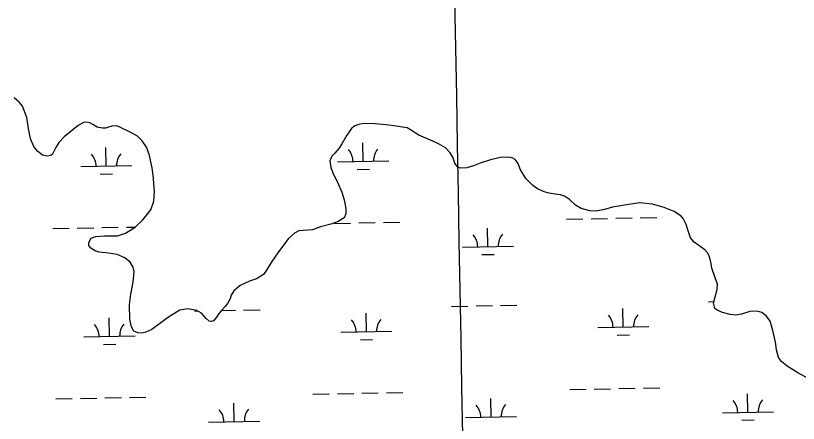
# Model space of a CAD drawing. Extents: x 3925854 to 3964121, y 224593 to 250589.
# Drawn here: x 3934539 to 3936067, y 231473 to 232270 of the extents above; entities that cross this region are included whole.
import ezdxf

# ---------------------------------------------------------------- set-up
doc = ezdxf.new("R2010")
doc.units = 0
doc.layers.add('V-GRID-MAJR', color=7, linetype='Continuous')
doc.layers.add('V-WETL-SWMP', color=7, linetype='Continuous')

msp = doc.modelspace()

# ---------------------------------------------------------------- linework, layer by layer
at = {"layer": 'V-GRID-MAJR'}
msp.add_spline([(3935435.519, 230124.471), (3935327.129, 236182.494), (3935218.705, 242242.439), (3935110.281, 248302.374), (3935110.246, 248304.307)], degree=3, dxfattribs=at)
at = {"layer": 'V-WETL-SWMP'}
for p, q in [((3934545.054, 232100.551), (3934535.464, 232109.165)), ((3934551.645, 232092.941), (3934545.054, 232100.551)), ((3934560.217, 232070.726), (3934551.645, 232092.941)), ((3934563.39, 232049.518), (3934560.217, 232070.726)), ((3934671.223, 232061.178), (3934660.414, 232055.191)), ((3934677.425, 232061.97), (3934671.223, 232061.178)), ((3934683.425, 232060.562), (3934677.425, 232061.97)), ((3934689.221, 232057.154), (3934683.425, 232060.562)), ((3935220.712, 232059.053), (3935210.909, 232057.666)), ((3935240.715, 232058.427), (3935220.712, 232059.053)), ((3934567.764, 232029.109), (3934563.39, 232049.518)), ((3934650.001, 232047.004), (3934633.18, 232033.224)), ((3934660.414, 232055.191), (3934650.001, 232047.004)), ((3934698.016, 232052.141), (3934689.221, 232057.154)), ((3934708.015, 232050.128), (3934698.016, 232052.141)), ((3934713.816, 232050.32), (3934708.015, 232050.128)), ((3934719.619, 232051.913), (3934713.816, 232050.32)), ((3934726.423, 232054.104), (3934719.619, 232051.913)), ((3934735.825, 232054.292), (3934726.423, 232054.104)), ((3934744.822, 232050.879), (3934735.825, 232054.292)), ((3934762.413, 232042.055), (3934744.822, 232050.879)), ((3935194.296, 232049.687), (3935185.677, 232036.296)), ((3935200.903, 232054.479), (3935194.296, 232049.687)), ((3935210.909, 232057.666), (3935200.903, 232054.479)), ((3935261.916, 232056.599), (3935240.715, 232058.427)), ((3935282.516, 232054.171), (3935261.916, 232056.599)), ((3935293.916, 232052.156), (3935282.516, 232054.171)), ((3935302.915, 232050.744), (3935293.916, 232052.156)), ((3935309.911, 232046.734), (3935302.915, 232050.744)), ((3935326.1, 232036.311), (3935309.911, 232046.734)), ((3934574.145, 232014.298), (3934567.764, 232029.109)), ((3934633.18, 232033.224), (3934623.163, 232021.835)), ((3934776.205, 232034.235), (3934762.413, 232042.055)), ((3934785.795, 232025.221), (3934776.205, 232034.235)), ((3935185.677, 232036.296), (3935175.852, 232019.106)), ((3935353.489, 232024.673), (3935326.1, 232036.311)), ((3934580.934, 232004.888), (3934574.145, 232014.298)), ((3934623.163, 232021.835), (3934616.75, 232012.242)), ((3934793.78, 232013.009), (3934785.795, 232025.221)), ((3935175.852, 232019.106), (3935170.039, 232010.112)), ((3935217.43, 231985.14), (3935216.775, 232021.134)), ((3935364.484, 232019.457), (3935353.489, 232024.673)), ((3935378.277, 232011.838), (3935364.484, 232019.457)), ((3934591.125, 231997.073), (3934580.934, 232004.888)), ((3934610.732, 231999.248), (3934607.527, 231996.451)), ((3934616.75, 232012.242), (3934610.732, 231999.248)), ((3934715.605, 231976.015), (3934714.95, 232012.009)), ((3934798.963, 231999.199), (3934793.78, 232013.009)), ((3934804.929, 231972.587), (3934798.963, 231999.199)), ((3935161.626, 232001.322), (3935156.218, 231995.328)), ((3935170.039, 232010.112), (3935161.626, 232001.322)), ((3935387.465, 232001.624), (3935378.277, 232011.838)), ((3935392.254, 231993.216), (3935387.465, 232001.624)), ((3934600.125, 231995.261), (3934591.125, 231997.073)), ((3934607.527, 231996.451), (3934600.125, 231995.261)), ((3935156.218, 231995.328), (3935152.005, 231986.532)), ((3935152.005, 231986.532), (3935154.188, 231973.127)), ((3935167.438, 231984.231), (3935267.422, 231986.049)), ((3935396.04, 231981.609), (3935392.254, 231993.216)), ((3935466.06, 231988.318), (3935446.048, 231981.543)), ((3935485.67, 231992.893), (3935466.06, 231988.318)), ((3935502.073, 231993.071), (3935485.67, 231992.893)), ((3935509.671, 231991.261), (3935502.073, 231993.071)), ((3935514.269, 231989.055), (3935509.671, 231991.261)), ((3935520.06, 231981.046), (3935514.269, 231989.055)), ((3934665.613, 231975.106), (3934765.597, 231976.924)), ((3934807.503, 231952.58), (3934804.929, 231972.587)), ((3935154.188, 231973.127), (3935159.371, 231959.318)), ((3935205.712, 231969.493), (3935229.708, 231969.929)), ((3935401.032, 231975.002), (3935396.04, 231981.609)), ((3935407.029, 231972.193), (3935401.032, 231975.002)), ((3935419.832, 231972.576), (3935407.029, 231972.193)), ((3935432.839, 231976.56), (3935419.832, 231972.576)), ((3935446.048, 231981.543), (3935432.839, 231976.56)), ((3935524.045, 231969.639), (3935520.06, 231981.046)), ((3935534.823, 231951.421), (3935524.045, 231969.639)), ((3934703.887, 231960.368), (3934727.883, 231960.805)), ((3934808.288, 231940.977), (3934807.503, 231952.58)), ((3935159.371, 231959.318), (3935167.352, 231944.305)), ((3934809.469, 231926.773), (3934808.288, 231940.977)), ((3935167.352, 231944.305), (3935175.529, 231925.291)), ((3935548.608, 231938.201), (3935534.823, 231951.421)), ((3935557.801, 231931.788), (3935548.608, 231938.201)), ((3934808.243, 231907.372), (3934809.469, 231926.773)), ((3935175.529, 231925.291), (3935180.309, 231910.082)), ((3935570.995, 231925.769), (3935557.801, 231931.788)), ((3935580.593, 231922.756), (3935570.995, 231925.769)), ((3935592.193, 231920.941), (3935580.593, 231922.756)), ((3934802.221, 231890.777), (3934808.243, 231907.372)), ((3935180.309, 231910.082), (3935183.087, 231892.875)), ((3935602.993, 231919.526), (3935592.193, 231920.941)), ((3935610.191, 231917.116), (3935602.993, 231919.526)), ((3935619.983, 231910.502), (3935610.191, 231917.116)), ((3935632.171, 231899.484), (3935619.983, 231910.502)), ((3935183.087, 231892.875), (3935183.474, 231882.673)), ((3935643.364, 231892.868), (3935632.171, 231899.484)), ((3935659.761, 231888.446), (3935643.364, 231892.868)), ((3935688.569, 231891.009), (3935672.362, 231887.629)), ((3935704.178, 231895.789), (3935688.569, 231891.009)), ((3935727.387, 231899.759), (3935704.178, 231895.789)), ((3935756.998, 231904.321), (3935727.387, 231899.759)), ((3935782.199, 231901.487), (3935756.998, 231904.321)), ((3935805.394, 231895.255), (3935782.199, 231901.487)), ((3935824.387, 231887.029), (3935805.394, 231895.255)), ((3934787.192, 231870.793), (3934802.221, 231890.777)), ((3935183.474, 231882.673), (3935180.263, 231874.676)), ((3935672.362, 231887.629), (3935659.761, 231888.446)), ((3935837.578, 231878.61), (3935824.387, 231887.029)), ((3935841.972, 231873.403), (3935837.578, 231878.61)), ((3934771.971, 231856.811), (3934787.192, 231870.793)), ((3935154.042, 231862.508), (3935134.232, 231857.134)), ((3935168.451, 231867.69), (3935154.042, 231862.508)), ((3935160.779, 231864.019), (3935192.773, 231864.6)), ((3935180.263, 231874.676), (3935168.451, 231867.69)), ((3935208.771, 231864.891), (3935240.765, 231865.473)), ((3935256.763, 231865.764), (3935288.757, 231866.346)), ((3935614.611, 231872.271), (3935646.606, 231872.852)), ((3935662.604, 231873.143), (3935694.598, 231873.725)), ((3935710.596, 231874.016), (3935742.59, 231874.598)), ((3935758.588, 231874.889), (3935790.582, 231875.47)), ((3935848.357, 231861.593), (3935841.972, 231873.403)), ((3935851.742, 231849.787), (3935848.357, 231861.593)), ((3934610.961, 231854.021), (3934642.956, 231854.603)), ((3934658.953, 231854.894), (3934690.948, 231855.476)), ((3934706.946, 231855.767), (3934738.94, 231856.348)), ((3934752.952, 231844.834), (3934771.971, 231856.811)), ((3934754.938, 231856.639), (3934772.124, 231856.952)), ((3935083.207, 231844.999), (3935070.59, 231833.814)), ((3935091.814, 231849.188), (3935083.207, 231844.999)), ((3935100.017, 231850.378), (3935091.814, 231849.188)), ((3935118.622, 231851.553), (3935100.017, 231850.378)), ((3935134.232, 231857.134), (3935118.622, 231851.553)), ((3935460.968, 231818.727), (3935460.313, 231854.721)), ((3935856.525, 231835.978), (3935851.742, 231849.787)), ((3934681.316, 231826.526), (3934685.728, 231835.321)), ((3934685.728, 231835.321), (3934695.334, 231838.709)), ((3934695.334, 231838.709), (3934712.138, 231839.487)), ((3934712.138, 231839.487), (3934737.743, 231840.054)), ((3934737.743, 231840.054), (3934752.952, 231844.834)), ((3935070.59, 231833.814), (3935062.374, 231822.423)), ((3935863.514, 231827.167), (3935856.525, 231835.978)), ((3934681.508, 231820.924), (3934681.316, 231826.526)), ((3934685.302, 231815.719), (3934681.508, 231820.924)), ((3934693.896, 231810.306), (3934685.302, 231815.719)), ((3935062.374, 231822.423), (3935051.754, 231808.234)), ((3935410.976, 231817.818), (3935510.959, 231819.636)), ((3935884.498, 231812.337), (3935863.514, 231827.167)), ((3934701.895, 231808.095), (3934693.896, 231810.306)), ((3934720.095, 231805.871), (3934701.895, 231808.095)), ((3934736.894, 231803.048), (3934720.095, 231805.871)), ((3934751.688, 231796.628), (3934736.894, 231803.048)), ((3935051.754, 231808.234), (3935037.724, 231787.849)), ((3935449.25, 231803.08), (3935473.246, 231803.516)), ((3935889.892, 231806.529), (3935884.498, 231812.337)), ((3935893.883, 231799.523), (3935889.892, 231806.529)), ((3935897.265, 231785.716), (3935893.883, 231799.523)), ((3934761.879, 231788.413), (3934751.688, 231796.628)), ((3934767.867, 231778.604), (3934761.879, 231788.413)), ((3935037.724, 231787.849), (3935028.703, 231772.659)), ((3935898.453, 231776.313), (3935897.265, 231785.716)), ((3934770.056, 231769.999), (3934767.867, 231778.604)), ((3934768.028, 231749.398), (3934770.056, 231769.999)), ((3935028.703, 231772.659), (3935022.491, 231764.265)), ((3935904.63, 231757.701), (3935898.453, 231776.313)), ((3935009.077, 231755.882), (3934995.469, 231750.899)), ((3935022.491, 231764.265), (3935009.077, 231755.882)), ((3935909.014, 231745.294), (3935904.63, 231757.701)), ((3934763.596, 231725.6), (3934768.028, 231749.398)), ((3934977.255, 231742.721), (3934964.639, 231732.536)), ((3934995.469, 231750.899), (3934977.255, 231742.721)), ((3935909, 231734.892), (3935909.014, 231745.294)), ((3934761.169, 231704.8), (3934763.596, 231725.6)), ((3934959.227, 231723.742), (3934957.217, 231716.744)), ((3934964.639, 231732.536), (3934959.227, 231723.742)), ((3935904.177, 231717.695), (3935909, 231734.892)), ((3934957.217, 231716.744), (3934952.004, 231707.349)), ((3935891.495, 231711.104), (3935902.4, 231711.302)), ((3935901.564, 231708.297), (3935904.177, 231717.695)), ((3935904.351, 231697.892), (3935901.564, 231708.297)), ((3934761.531, 231676.395), (3934761.169, 231704.8)), ((3934859.172, 231694.669), (3934840.754, 231683.492)), ((3934874.977, 231696.849), (3934859.172, 231694.669)), ((3934892.576, 231694.025), (3934874.977, 231696.849)), ((3934887.845, 231692.854), (3934894.288, 231692.972)), ((3934901.371, 231688.612), (3934892.576, 231694.025)), ((3934940.184, 231693.562), (3934935.175, 231687.768)), ((3934947.996, 231701.753), (3934940.184, 231693.562)), ((3934940.421, 231693.81), (3934967.832, 231694.309)), ((3934952.004, 231707.349), (3934947.996, 231701.753)), ((3934983.829, 231694.6), (3935015.824, 231695.181)), ((3935389.67, 231701.979), (3935421.665, 231702.561)), ((3935437.662, 231702.852), (3935469.657, 231703.433)), ((3935485.654, 231703.724), (3935517.649, 231704.306)), ((3935725.303, 231661.644), (3935724.648, 231697.638)), ((3935909.946, 231693.684), (3935904.351, 231697.892)), ((3935919.143, 231689.871), (3935909.946, 231693.684)), ((3935986.557, 231692.382), (3935972.554, 231692.001)), ((3935996.155, 231689.769), (3935986.557, 231692.382)), ((3934721.653, 231643.395), (3934720.998, 231679.389)), ((3934832.344, 231677.302), (3934804.512, 231656.535)), ((3934840.754, 231683.492), (3934832.344, 231677.302)), ((3934910.358, 231677.999), (3934901.371, 231688.612)), ((3934916.753, 231672.99), (3934910.358, 231677.999)), ((3934930.765, 231680.772), (3934924.955, 231673.979)), ((3934935.175, 231687.768), (3934930.765, 231680.772)), ((3935223.478, 231652.52), (3935222.823, 231688.514)), ((3935934.34, 231685.85), (3935919.143, 231689.871)), ((3935944.941, 231685.036), (3935934.34, 231685.85)), ((3935956.145, 231686.822), (3935944.941, 231685.036)), ((3935972.554, 231692.001), (3935956.145, 231686.822)), ((3936005.348, 231682.956), (3935996.155, 231689.769)), ((3936011.936, 231673.346), (3936005.348, 231682.956)), ((3934764.712, 231661.788), (3934761.531, 231676.395)), ((3934769.302, 231653.581), (3934764.712, 231661.788)), ((3934921.153, 231672.584), (3934916.753, 231672.99)), ((3934924.955, 231673.979), (3934921.153, 231672.584)), ((3935675.311, 231660.735), (3935775.295, 231662.553)), ((3936017.313, 231654.736), (3936011.936, 231673.346)), ((3934776.899, 231650.17), (3934769.302, 231653.581)), ((3934785.1, 231649.759), (3934776.899, 231650.17)), ((3934792.504, 231651.55), (3934785.1, 231649.759)), ((3934804.512, 231656.535), (3934792.504, 231651.55)), ((3935173.486, 231651.611), (3935273.47, 231653.429)), ((3935713.586, 231645.998), (3935737.582, 231646.434)), ((3936022.484, 231632.125), (3936017.313, 231654.736)), ((3934671.661, 231642.486), (3934771.645, 231644.304)), ((3935211.76, 231636.873), (3935235.756, 231637.309)), ((3936024.464, 231617.12), (3936022.484, 231632.125)), ((3934709.935, 231627.748), (3934733.931, 231628.185)), ((3936028.645, 231602.112), (3936024.464, 231617.12)), ((3936034.436, 231594.103), (3936028.645, 231602.112)), ((3936045.225, 231584.887), (3936034.436, 231594.103)), ((3936066.412, 231572.057), (3936045.225, 231584.887)), ((3936099.794, 231554.21), (3936066.412, 231572.057)), ((3935620.66, 231539.651), (3935652.654, 231540.232)), ((3935668.652, 231540.523), (3935700.646, 231541.105)), ((3935716.644, 231541.396), (3935748.638, 231541.978)), ((3935764.636, 231542.269), (3935796.63, 231542.85)), ((3934760.986, 231524.019), (3934792.98, 231524.601)), ((3935118.834, 231530.526), (3935150.829, 231531.108)), ((3935166.827, 231531.399), (3935198.821, 231531.98)), ((3935214.819, 231532.271), (3935246.813, 231532.853)), ((3935262.811, 231533.144), (3935294.805, 231533.726)), ((3935968.841, 231495.231), (3935968.186, 231531.225)), ((3934617.009, 231521.401), (3934649.004, 231521.983)), ((3934665.002, 231522.274), (3934696.996, 231522.856)), ((3934712.994, 231523.147), (3934744.988, 231523.728)), ((3934965.191, 231476.982), (3934964.536, 231512.976)), ((3935467.016, 231486.107), (3935466.361, 231522.101)), ((3935918.849, 231494.322), (3936018.832, 231496.14)), ((3935417.024, 231485.198), (3935517.007, 231487.016)), ((3935957.123, 231479.585), (3935981.119, 231480.021)), ((3934915.199, 231476.073), (3935015.182, 231477.891))]:
    msp.add_line(p, q, dxfattribs=at)
for centre, start, end in [((3934660.362, 231975.485), 0.269879, 41.813537), ((3934770.83, 231977.494), 140.269876, 181.813534), ((3935162.187, 231984.61), 0.269879, 41.813537), ((3935272.655, 231986.619), 140.269876, 181.813534), ((3935405.725, 231818.197), 0.269879, 41.813537), ((3935516.193, 231820.206), 140.269876, 181.813534), ((3935670.061, 231661.115), 0.269879, 41.813537), ((3935780.528, 231663.123), 140.269876, 181.813534), ((3934666.41, 231642.865), 0.269879, 41.813537), ((3934776.878, 231644.874), 140.269876, 181.813534), ((3935168.235, 231651.99), 0.269879, 41.813537), ((3935278.703, 231653.999), 140.269876, 181.813534), ((3935411.773, 231485.577), 0.269879, 41.813537), ((3935522.241, 231487.586), 140.269876, 181.813534), ((3935913.598, 231494.702), 0.269879, 41.813537), ((3936024.066, 231496.71), 140.269876, 181.813534), ((3934909.948, 231476.452), 0.269879, 41.813537), ((3935020.416, 231478.461), 140.269876, 181.813534)]:
    msp.add_arc(centre, 35.246, start, end, dxfattribs=at)

doc.saveas('drawing.dxf')
